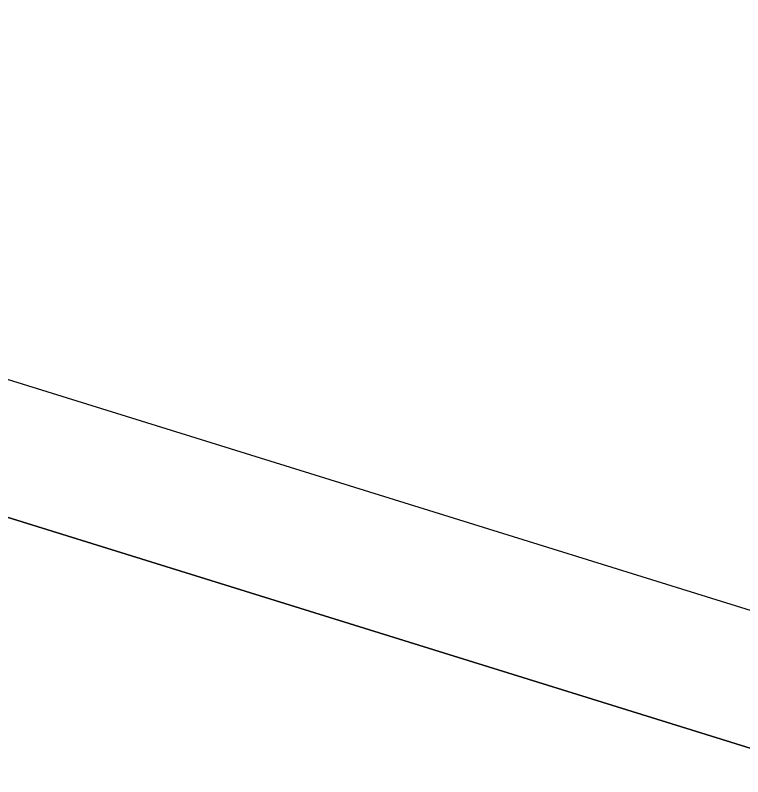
# Model space of a CAD drawing. Extents: x 1131015 to 1136271, y 133453 to 174329.
# Drawn here: x 1132360.753 to 1132362.072, y 159678.529 to 159679.909 of the extents above; entities that cross this region are included whole.
import ezdxf

# ---------------------------------------------------------------- set-up
doc = ezdxf.new("R2010")
doc.units = 0
for name, color, linetype in [('DESIGN - EARTHWORK - Shapes', 7, 'Continuous'), ('SURVEY - GROUND - Bottom of Topsoil Layer', 7, 'Continuous'), ('SURVEY - GROUND - Top of Ground', 7, 'Continuous')]:
    doc.layers.add(name, color=color, linetype=linetype)

msp = doc.modelspace()

# ---------------------------------------------------------------- linework, layer by layer
at = {"layer": 'DESIGN - EARTHWORK - Shapes'}
for points in [[(1132370.105, 159679.4501), (1132366.4043, 159677.6227), (1132362.1862, 159678.5494), (1132358.7409, 159679.6208), (1132356.3018, 159679.7313), (1132354.4417, 159679.9612), (1132354.4417, 159680.2112), (1132352.2424, 159680.4006), (1132345.8885, 159680.9622), (1132340.4556, 159681.2351), (1132337.624, 159681.3773), (1132336.2607, 159681.4184), (1132336.2607, 159681.1684), (1132329.4034, 159680.9075), (1132328.7729, 159680.8833), (1132332.4556, 159680.5887), (1132340.4556, 159679.9487), (1132348.4556, 159679.3087), (1132352.4556, 159678.9887), (1132356.4556, 159678.6687), (1132358.4556, 159678.5087), (1132366.3968, 159676.5234), (1132370.4556, 159675.5087)], [(1132370.105, 159679.4501), (1132366.4043, 159677.6227), (1132362.1862, 159678.5494), (1132358.7409, 159679.6208), (1132356.3018, 159679.7313), (1132354.4417, 159679.9612), (1132354.4417, 159680.2112), (1132352.2424, 159680.4006), (1132345.8885, 159680.9622), (1132340.4556, 159681.2351), (1132337.624, 159681.3773), (1132336.2607, 159681.4184), (1132336.2607, 159681.1684), (1132329.4034, 159680.9075), (1132328.7729, 159680.8833), (1132332.4556, 159680.5887), (1132340.4556, 159679.9487), (1132348.4556, 159679.3087), (1132352.4556, 159678.9887), (1132356.4556, 159678.6687), (1132358.4556, 159678.5087), (1132366.3968, 159676.5234), (1132370.4556, 159675.5087)], [(1132370.4556, 159675.5087), (1132366.3968, 159676.5234), (1132358.4556, 159678.5087), (1132356.4556, 159678.6687), (1132352.4556, 159678.9887), (1132348.4556, 159679.3087), (1132340.4556, 159679.9487), (1132332.4556, 159680.5887), (1132328.7729, 159680.8833), (1132329.4034, 159680.9075), (1132336.2607, 159681.1684), (1132336.2607, 159681.4184), (1132337.624, 159681.3773), (1132340.4556, 159681.2351), (1132345.8885, 159680.9622), (1132352.2424, 159680.4006), (1132354.4417, 159680.2112), (1132354.4417, 159679.9612), (1132356.3018, 159679.7313), (1132358.7409, 159679.6208), (1132362.1862, 159678.5494), (1132366.4043, 159677.6227), (1132370.105, 159679.4501)], [(1132370.105, 159679.4501), (1132366.4043, 159677.6227), (1132362.1862, 159678.5494), (1132358.7409, 159679.6208), (1132356.3018, 159679.7313), (1132354.4417, 159679.9612), (1132354.4417, 159680.2112), (1132352.2424, 159680.4006), (1132345.8885, 159680.9622), (1132340.4556, 159681.2351), (1132337.624, 159681.3773), (1132336.2607, 159681.4184), (1132336.2607, 159681.1684), (1132329.4034, 159680.9075), (1132328.7729, 159680.8833), (1132332.4556, 159680.5887), (1132340.4556, 159679.9487), (1132348.4556, 159679.3087), (1132352.4556, 159678.9887), (1132356.4556, 159678.6687), (1132358.4556, 159678.5087), (1132366.3968, 159676.5234), (1132370.4556, 159675.5087)], [(1132370.105, 159679.4501), (1132366.4043, 159677.6227), (1132362.1862, 159678.5494), (1132358.7409, 159679.6208), (1132356.3018, 159679.7313), (1132354.4417, 159679.9612), (1132354.4417, 159680.2112), (1132352.2424, 159680.4006), (1132345.8885, 159680.9622), (1132340.4556, 159681.2351), (1132337.624, 159681.3773), (1132336.2607, 159681.4184), (1132336.2607, 159681.1684), (1132329.4034, 159680.9075), (1132328.7729, 159680.8833), (1132332.4556, 159680.5887), (1132340.4556, 159679.9487), (1132348.4556, 159679.3087), (1132352.4556, 159678.9887), (1132356.4556, 159678.6687), (1132358.4556, 159678.5087), (1132366.3968, 159676.5234), (1132370.4556, 159675.5087)], [(1132370.105, 159679.4501), (1132366.4043, 159677.6227), (1132362.1862, 159678.5494), (1132358.7409, 159679.6208), (1132356.3018, 159679.7313), (1132354.4417, 159679.9612), (1132354.4417, 159680.2112), (1132352.2424, 159680.4006), (1132345.8885, 159680.9622), (1132340.4556, 159681.2351), (1132337.624, 159681.3773), (1132336.2607, 159681.4184), (1132336.2607, 159681.1684), (1132329.4034, 159680.9075), (1132328.7729, 159680.8833), (1132332.4556, 159680.5887), (1132340.4556, 159679.9487), (1132348.4556, 159679.3087), (1132352.4556, 159678.9887), (1132356.4556, 159678.6687), (1132358.4556, 159678.5087), (1132366.3968, 159676.5234), (1132370.4556, 159675.5087)], [(1132370.105, 159679.4501), (1132366.4043, 159677.6227), (1132362.1862, 159678.5494), (1132358.7409, 159679.6208), (1132356.3018, 159679.7313), (1132354.4417, 159679.9612), (1132354.4417, 159680.2112), (1132352.2424, 159680.4006), (1132345.8885, 159680.9622), (1132340.4556, 159681.2351), (1132337.624, 159681.3773), (1132336.2607, 159681.4184), (1132336.2607, 159681.1684), (1132329.4034, 159680.9075), (1132328.7729, 159680.8833), (1132332.4556, 159680.5887), (1132340.4556, 159679.9487), (1132348.4556, 159679.3087), (1132352.4556, 159678.9887), (1132356.4556, 159678.6687), (1132358.4556, 159678.5087), (1132366.3968, 159676.5234), (1132370.4556, 159675.5087)], [(1132370.105, 159679.4501), (1132366.4043, 159677.6227), (1132362.1862, 159678.5494), (1132358.7409, 159679.6208), (1132356.3018, 159679.7313), (1132354.4417, 159679.9612), (1132354.4417, 159680.2112), (1132352.2424, 159680.4006), (1132345.8885, 159680.9622), (1132340.4556, 159681.2351), (1132337.624, 159681.3773), (1132336.2607, 159681.4184), (1132336.2607, 159681.1684), (1132329.4034, 159680.9075), (1132328.7729, 159680.8833), (1132332.4556, 159680.5887), (1132340.4556, 159679.9487), (1132348.4556, 159679.3087), (1132352.4556, 159678.9887), (1132356.4556, 159678.6687), (1132358.4556, 159678.5087), (1132366.3968, 159676.5234), (1132370.4556, 159675.5087)], [(1132370.105, 159679.4501), (1132366.4043, 159677.6227), (1132362.1862, 159678.5494), (1132358.7409, 159679.6208), (1132356.3018, 159679.7313), (1132354.4417, 159679.9612), (1132354.4417, 159680.2112), (1132352.2424, 159680.4006), (1132345.8885, 159680.9622), (1132340.4556, 159681.2351), (1132337.624, 159681.3773), (1132336.2607, 159681.4184), (1132336.2607, 159681.1684), (1132329.4034, 159680.9075), (1132328.7729, 159680.8833), (1132332.4556, 159680.5887), (1132340.4556, 159679.9487), (1132348.4556, 159679.3087), (1132352.4556, 159678.9887), (1132356.4556, 159678.6687), (1132358.4556, 159678.5087), (1132366.3968, 159676.5234), (1132370.4556, 159675.5087)], [(1132370.4556, 159675.5087), (1132366.3968, 159676.5234), (1132358.4556, 159678.5087), (1132356.4556, 159678.6687), (1132352.4556, 159678.9887), (1132348.4556, 159679.3087), (1132340.4556, 159679.9487), (1132332.4556, 159680.5887), (1132328.7729, 159680.8833), (1132329.4034, 159680.9075), (1132336.2607, 159681.1684), (1132336.2607, 159681.4184), (1132337.624, 159681.3773), (1132340.4556, 159681.2351), (1132345.8885, 159680.9622), (1132352.2424, 159680.4006), (1132354.4417, 159680.2112), (1132354.4417, 159679.9612), (1132356.3018, 159679.7313), (1132358.7409, 159679.6208), (1132362.1862, 159678.5494), (1132366.4043, 159677.6227), (1132370.105, 159679.4501)], [(1132370.4556, 159675.5087), (1132366.3968, 159676.5234), (1132358.4556, 159678.5087), (1132356.4556, 159678.6687), (1132352.4556, 159678.9887), (1132348.4556, 159679.3087), (1132340.4556, 159679.9487), (1132332.4556, 159680.5887), (1132328.7729, 159680.8833), (1132329.4034, 159680.9075), (1132336.2607, 159681.1684), (1132336.2607, 159681.4184), (1132337.624, 159681.3773), (1132340.4556, 159681.2351), (1132345.8885, 159680.9622), (1132352.2424, 159680.4006), (1132354.4417, 159680.2112), (1132354.4417, 159679.9612), (1132356.3018, 159679.7313), (1132358.7409, 159679.6208), (1132362.1862, 159678.5494), (1132366.4043, 159677.6227), (1132370.105, 159679.4501)], [(1132370.4556, 159675.5087), (1132366.3968, 159676.5234), (1132358.4556, 159678.5087), (1132356.4556, 159678.6687), (1132352.4556, 159678.9887), (1132348.4556, 159679.3087), (1132340.4556, 159679.9487), (1132332.4556, 159680.5887), (1132328.7729, 159680.8833), (1132329.4034, 159680.9075), (1132336.2607, 159681.1684), (1132336.2607, 159681.4184), (1132337.624, 159681.3773), (1132340.4556, 159681.2351), (1132345.8885, 159680.9622), (1132352.2424, 159680.4006), (1132354.4417, 159680.2112), (1132354.4417, 159679.9612), (1132356.3018, 159679.7313), (1132358.7409, 159679.6208), (1132362.1862, 159678.5494), (1132366.4043, 159677.6227), (1132370.105, 159679.4501)], [(1132370.4556, 159675.5087), (1132366.3968, 159676.5234), (1132358.4556, 159678.5087), (1132356.4556, 159678.6687), (1132352.4556, 159678.9887), (1132348.4556, 159679.3087), (1132340.4556, 159679.9487), (1132332.4556, 159680.5887), (1132328.7729, 159680.8833), (1132329.4034, 159680.9075), (1132336.2607, 159681.1684), (1132336.2607, 159681.4184), (1132337.624, 159681.3773), (1132340.4556, 159681.2351), (1132345.8885, 159680.9622), (1132352.2424, 159680.4006), (1132354.4417, 159680.2112), (1132354.4417, 159679.9612), (1132356.3018, 159679.7313), (1132358.7409, 159679.6208), (1132362.1862, 159678.5494), (1132366.4043, 159677.6227), (1132370.105, 159679.4501)], [(1132370.4556, 159675.5087), (1132366.3968, 159676.5234), (1132358.4556, 159678.5087), (1132356.4556, 159678.6687), (1132352.4556, 159678.9887), (1132348.4556, 159679.3087), (1132340.4556, 159679.9487), (1132332.4556, 159680.5887), (1132328.7729, 159680.8833), (1132329.4034, 159680.9075), (1132336.2607, 159681.1684), (1132336.2607, 159681.4184), (1132337.624, 159681.3773), (1132340.4556, 159681.2351), (1132345.8885, 159680.9622), (1132352.2424, 159680.4006), (1132354.4417, 159680.2112), (1132354.4417, 159679.9612), (1132356.3018, 159679.7313), (1132358.7409, 159679.6208), (1132362.1862, 159678.5494), (1132366.4043, 159677.6227), (1132370.105, 159679.4501)], [(1132370.4556, 159675.5087), (1132366.3968, 159676.5234), (1132358.4556, 159678.5087), (1132356.4556, 159678.6687), (1132352.4556, 159678.9887), (1132348.4556, 159679.3087), (1132340.4556, 159679.9487), (1132332.4556, 159680.5887), (1132328.7729, 159680.8833), (1132329.4034, 159680.9075), (1132336.2607, 159681.1684), (1132336.2607, 159681.4184), (1132337.624, 159681.3773), (1132340.4556, 159681.2351), (1132345.8885, 159680.9622), (1132352.2424, 159680.4006), (1132354.4417, 159680.2112), (1132354.4417, 159679.9612), (1132356.3018, 159679.7313), (1132358.7409, 159679.6208), (1132362.1862, 159678.5494), (1132366.4043, 159677.6227), (1132370.105, 159679.4501)], [(1132370.4556, 159675.5087), (1132366.3968, 159676.5234), (1132358.4556, 159678.5087), (1132356.4556, 159678.6687), (1132352.4556, 159678.9887), (1132348.4556, 159679.3087), (1132340.4556, 159679.9487), (1132332.4556, 159680.5887), (1132328.7729, 159680.8833), (1132329.4034, 159680.9075), (1132336.2607, 159681.1684), (1132336.2607, 159681.4184), (1132337.624, 159681.3773), (1132340.4556, 159681.2351), (1132345.8885, 159680.9622), (1132352.2424, 159680.4006), (1132354.4417, 159680.2112), (1132354.4417, 159679.9612), (1132356.3018, 159679.7313), (1132358.7409, 159679.6208), (1132362.1862, 159678.5494), (1132366.4043, 159677.6227), (1132370.105, 159679.4501)], [(1132370.4556, 159675.5087), (1132366.3968, 159676.5234), (1132358.4556, 159678.5087), (1132356.4556, 159678.6687), (1132352.4556, 159678.9887), (1132348.4556, 159679.3087), (1132340.4556, 159679.9487), (1132332.4556, 159680.5887), (1132328.7729, 159680.8833), (1132329.4034, 159680.9075), (1132336.2607, 159681.1684), (1132336.2607, 159681.4184), (1132337.624, 159681.3773), (1132340.4556, 159681.2351), (1132345.8885, 159680.9622), (1132352.2424, 159680.4006), (1132354.4417, 159680.2112), (1132354.4417, 159679.9612), (1132356.3018, 159679.7313), (1132358.7409, 159679.6208), (1132362.1862, 159678.5494), (1132366.4043, 159677.6227), (1132370.105, 159679.4501)], [(1132370.4556, 159675.5087), (1132366.3968, 159676.5234), (1132358.4556, 159678.5087), (1132356.4556, 159678.6687), (1132352.4556, 159678.9887), (1132348.4556, 159679.3087), (1132340.4556, 159679.9487), (1132332.4556, 159680.5887), (1132328.7729, 159680.8833), (1132329.4034, 159680.9075), (1132336.2607, 159681.1684), (1132336.2607, 159681.4184), (1132337.624, 159681.3773), (1132340.4556, 159681.2351), (1132345.8885, 159680.9622), (1132352.2424, 159680.4006), (1132354.4417, 159680.2112), (1132354.4417, 159679.9612), (1132356.3018, 159679.7313), (1132358.7409, 159679.6208), (1132362.1862, 159678.5494), (1132366.4043, 159677.6227), (1132370.105, 159679.4501)]]:
    msp.add_lwpolyline(points, dxfattribs=at)
for points in [[(1132370.105, 159679.7001), (1132372.8562, 159681.0913), (1132382.7627, 159681.2142), (1132384.523, 159681.2328), (1132387.4662, 159681.1789), (1132386.7552, 159680.9419), (1132384.523, 159680.9828), (1132382.7627, 159680.9642), (1132372.8562, 159680.8413), (1132370.105, 159679.4501), (1132366.4043, 159677.6227), (1132362.1862, 159678.5494), (1132358.7409, 159679.6208), (1132356.3018, 159679.7313), (1132354.4417, 159679.9612), (1132354.4417, 159680.2112), (1132356.3018, 159679.9813), (1132358.7409, 159679.8708), (1132362.1862, 159678.7994), (1132366.4043, 159677.8727)], [(1132370.105, 159679.7001), (1132372.8562, 159681.0913), (1132382.7627, 159681.2142), (1132384.523, 159681.2328), (1132387.4662, 159681.1789), (1132386.7552, 159680.9419), (1132384.523, 159680.9828), (1132382.7627, 159680.9642), (1132372.8562, 159680.8413), (1132370.105, 159679.4501), (1132366.4043, 159677.6227), (1132362.1862, 159678.5494), (1132358.7409, 159679.6208), (1132356.3018, 159679.7313), (1132354.4417, 159679.9612), (1132354.4417, 159680.2112), (1132356.3018, 159679.9813), (1132358.7409, 159679.8708), (1132362.1862, 159678.7994), (1132366.4043, 159677.8727)], [(1132370.105, 159679.7001), (1132372.8562, 159681.0913), (1132382.7627, 159681.2142), (1132384.523, 159681.2328), (1132387.4662, 159681.1789), (1132386.7552, 159680.9419), (1132384.523, 159680.9828), (1132382.7627, 159680.9642), (1132372.8562, 159680.8413), (1132370.105, 159679.4501), (1132366.4043, 159677.6227), (1132362.1862, 159678.5494), (1132358.7409, 159679.6208), (1132356.3018, 159679.7313), (1132354.4417, 159679.9612), (1132354.4417, 159680.2112), (1132356.3018, 159679.9813), (1132358.7409, 159679.8708), (1132362.1862, 159678.7994), (1132366.4043, 159677.8727)], [(1132370.105, 159679.7001), (1132372.8562, 159681.0913), (1132382.7627, 159681.2142), (1132384.523, 159681.2328), (1132387.4662, 159681.1789), (1132386.7552, 159680.9419), (1132384.523, 159680.9828), (1132382.7627, 159680.9642), (1132372.8562, 159680.8413), (1132370.105, 159679.4501), (1132366.4043, 159677.6227), (1132362.1862, 159678.5494), (1132358.7409, 159679.6208), (1132356.3018, 159679.7313), (1132354.4417, 159679.9612), (1132354.4417, 159680.2112), (1132356.3018, 159679.9813), (1132358.7409, 159679.8708), (1132362.1862, 159678.7994), (1132366.4043, 159677.8727)], [(1132370.105, 159679.7001), (1132372.8562, 159681.0913), (1132382.7627, 159681.2142), (1132384.523, 159681.2328), (1132387.4662, 159681.1789), (1132386.7552, 159680.9419), (1132384.523, 159680.9828), (1132382.7627, 159680.9642), (1132372.8562, 159680.8413), (1132370.105, 159679.4501), (1132366.4043, 159677.6227), (1132362.1862, 159678.5494), (1132358.7409, 159679.6208), (1132356.3018, 159679.7313), (1132354.4417, 159679.9612), (1132354.4417, 159680.2112), (1132356.3018, 159679.9813), (1132358.7409, 159679.8708), (1132362.1862, 159678.7994), (1132366.4043, 159677.8727)], [(1132354.4417, 159680.2112), (1132356.3018, 159679.9813), (1132358.7409, 159679.8708), (1132362.1862, 159678.7994), (1132366.4043, 159677.8727), (1132370.105, 159679.7001), (1132372.8562, 159681.0913), (1132382.7627, 159681.2142), (1132384.523, 159681.2328), (1132387.4662, 159681.1789), (1132386.7552, 159680.9419), (1132384.523, 159680.9828), (1132382.7627, 159680.9642), (1132372.8562, 159680.8413), (1132370.105, 159679.4501), (1132366.4043, 159677.6227), (1132362.1862, 159678.5494), (1132358.7409, 159679.6208), (1132356.3018, 159679.7313), (1132354.4417, 159679.9612)], [(1132382.7627, 159681.2142), (1132384.523, 159681.2328), (1132387.4662, 159681.1789), (1132386.7552, 159680.9419), (1132384.523, 159680.9828), (1132382.7627, 159680.9642), (1132372.8562, 159680.8413), (1132370.105, 159679.4501), (1132366.4043, 159677.6227), (1132362.1862, 159678.5494), (1132358.7409, 159679.6208), (1132356.3018, 159679.7313), (1132354.4417, 159679.9612), (1132354.4417, 159680.2112), (1132356.3018, 159679.9813), (1132358.7409, 159679.8708), (1132362.1862, 159678.7994), (1132366.4043, 159677.8727), (1132370.105, 159679.7001), (1132372.8562, 159681.0913)], [(1132354.4417, 159680.2112), (1132356.3018, 159679.9813), (1132358.7409, 159679.8708), (1132362.1862, 159678.7994), (1132366.4043, 159677.8727), (1132370.105, 159679.7001), (1132372.8562, 159681.0913), (1132382.7627, 159681.2142), (1132384.523, 159681.2328), (1132387.4662, 159681.1789), (1132386.7552, 159680.9419), (1132384.523, 159680.9828), (1132382.7627, 159680.9642), (1132372.8562, 159680.8413), (1132370.105, 159679.4501), (1132366.4043, 159677.6227), (1132362.1862, 159678.5494), (1132358.7409, 159679.6208), (1132356.3018, 159679.7313), (1132354.4417, 159679.9612)], [(1132354.4417, 159680.2112), (1132356.3018, 159679.9813), (1132358.7409, 159679.8708), (1132362.1862, 159678.7994), (1132366.4043, 159677.8727), (1132370.105, 159679.7001), (1132372.8562, 159681.0913), (1132382.7627, 159681.2142), (1132384.523, 159681.2328), (1132387.4662, 159681.1789), (1132386.7552, 159680.9419), (1132384.523, 159680.9828), (1132382.7627, 159680.9642), (1132372.8562, 159680.8413), (1132370.105, 159679.4501), (1132366.4043, 159677.6227), (1132362.1862, 159678.5494), (1132358.7409, 159679.6208), (1132356.3018, 159679.7313), (1132354.4417, 159679.9612)], [(1132382.7627, 159681.2142), (1132384.523, 159681.2328), (1132387.4662, 159681.1789), (1132386.7552, 159680.9419), (1132384.523, 159680.9828), (1132382.7627, 159680.9642), (1132372.8562, 159680.8413), (1132370.105, 159679.4501), (1132366.4043, 159677.6227), (1132362.1862, 159678.5494), (1132358.7409, 159679.6208), (1132356.3018, 159679.7313), (1132354.4417, 159679.9612), (1132354.4417, 159680.2112), (1132356.3018, 159679.9813), (1132358.7409, 159679.8708), (1132362.1862, 159678.7994), (1132366.4043, 159677.8727), (1132370.105, 159679.7001), (1132372.8562, 159681.0913)], [(1132382.7627, 159681.2142), (1132384.523, 159681.2328), (1132387.4662, 159681.1789), (1132386.7552, 159680.9419), (1132384.523, 159680.9828), (1132382.7627, 159680.9642), (1132372.8562, 159680.8413), (1132370.105, 159679.4501), (1132366.4043, 159677.6227), (1132362.1862, 159678.5494), (1132358.7409, 159679.6208), (1132356.3018, 159679.7313), (1132354.4417, 159679.9612), (1132354.4417, 159680.2112), (1132356.3018, 159679.9813), (1132358.7409, 159679.8708), (1132362.1862, 159678.7994), (1132366.4043, 159677.8727), (1132370.105, 159679.7001), (1132372.8562, 159681.0913)], [(1132382.7627, 159681.2142), (1132384.523, 159681.2328), (1132387.4662, 159681.1789), (1132386.7552, 159680.9419), (1132384.523, 159680.9828), (1132382.7627, 159680.9642), (1132372.8562, 159680.8413), (1132370.105, 159679.4501), (1132366.4043, 159677.6227), (1132362.1862, 159678.5494), (1132358.7409, 159679.6208), (1132356.3018, 159679.7313), (1132354.4417, 159679.9612), (1132354.4417, 159680.2112), (1132356.3018, 159679.9813), (1132358.7409, 159679.8708), (1132362.1862, 159678.7994), (1132366.4043, 159677.8727), (1132370.105, 159679.7001), (1132372.8562, 159681.0913)], [(1132382.7627, 159681.2142), (1132384.523, 159681.2328), (1132387.4662, 159681.1789), (1132386.7552, 159680.9419), (1132384.523, 159680.9828), (1132382.7627, 159680.9642), (1132372.8562, 159680.8413), (1132370.105, 159679.4501), (1132366.4043, 159677.6227), (1132362.1862, 159678.5494), (1132358.7409, 159679.6208), (1132356.3018, 159679.7313), (1132354.4417, 159679.9612), (1132354.4417, 159680.2112), (1132356.3018, 159679.9813), (1132358.7409, 159679.8708), (1132362.1862, 159678.7994), (1132366.4043, 159677.8727), (1132370.105, 159679.7001), (1132372.8562, 159681.0913)], [(1132382.7627, 159681.2142), (1132384.523, 159681.2328), (1132387.4662, 159681.1789), (1132386.7552, 159680.9419), (1132384.523, 159680.9828), (1132382.7627, 159680.9642), (1132372.8562, 159680.8413), (1132370.105, 159679.4501), (1132366.4043, 159677.6227), (1132362.1862, 159678.5494), (1132358.7409, 159679.6208), (1132356.3018, 159679.7313), (1132354.4417, 159679.9612), (1132354.4417, 159680.2112), (1132356.3018, 159679.9813), (1132358.7409, 159679.8708), (1132362.1862, 159678.7994), (1132366.4043, 159677.8727), (1132370.105, 159679.7001), (1132372.8562, 159681.0913)], [(1132382.7627, 159681.2142), (1132384.523, 159681.2328), (1132387.4662, 159681.1789), (1132386.7552, 159680.9419), (1132384.523, 159680.9828), (1132382.7627, 159680.9642), (1132372.8562, 159680.8413), (1132370.105, 159679.4501), (1132366.4043, 159677.6227), (1132362.1862, 159678.5494), (1132358.7409, 159679.6208), (1132356.3018, 159679.7313), (1132354.4417, 159679.9612), (1132354.4417, 159680.2112), (1132356.3018, 159679.9813), (1132358.7409, 159679.8708), (1132362.1862, 159678.7994), (1132366.4043, 159677.8727), (1132370.105, 159679.7001), (1132372.8562, 159681.0913)], [(1132382.7627, 159681.2142), (1132384.523, 159681.2328), (1132387.4662, 159681.1789), (1132386.7552, 159680.9419), (1132384.523, 159680.9828), (1132382.7627, 159680.9642), (1132372.8562, 159680.8413), (1132370.105, 159679.4501), (1132366.4043, 159677.6227), (1132362.1862, 159678.5494), (1132358.7409, 159679.6208), (1132356.3018, 159679.7313), (1132354.4417, 159679.9612), (1132354.4417, 159680.2112), (1132356.3018, 159679.9813), (1132358.7409, 159679.8708), (1132362.1862, 159678.7994), (1132366.4043, 159677.8727), (1132370.105, 159679.7001), (1132372.8562, 159681.0913)], [(1132382.7627, 159681.2142), (1132384.523, 159681.2328), (1132387.4662, 159681.1789), (1132386.7552, 159680.9419), (1132384.523, 159680.9828), (1132382.7627, 159680.9642), (1132372.8562, 159680.8413), (1132370.105, 159679.4501), (1132366.4043, 159677.6227), (1132362.1862, 159678.5494), (1132358.7409, 159679.6208), (1132356.3018, 159679.7313), (1132354.4417, 159679.9612), (1132354.4417, 159680.2112), (1132356.3018, 159679.9813), (1132358.7409, 159679.8708), (1132362.1862, 159678.7994), (1132366.4043, 159677.8727), (1132370.105, 159679.7001), (1132372.8562, 159681.0913)], [(1132382.7627, 159681.2142), (1132384.523, 159681.2328), (1132387.4662, 159681.1789), (1132386.7552, 159680.9419), (1132384.523, 159680.9828), (1132382.7627, 159680.9642), (1132372.8562, 159680.8413), (1132370.105, 159679.4501), (1132366.4043, 159677.6227), (1132362.1862, 159678.5494), (1132358.7409, 159679.6208), (1132356.3018, 159679.7313), (1132354.4417, 159679.9612), (1132354.4417, 159680.2112), (1132356.3018, 159679.9813), (1132358.7409, 159679.8708), (1132362.1862, 159678.7994), (1132366.4043, 159677.8727), (1132370.105, 159679.7001), (1132372.8562, 159681.0913)]]:
    msp.add_lwpolyline(points, close=True, dxfattribs=at)
at = {"layer": 'SURVEY - GROUND - Bottom of Topsoil Layer'}
msp.add_line((1132358.7409, 159679.6208), (1132362.1862, 159678.5494), dxfattribs=at)
at = {"layer": 'SURVEY - GROUND - Top of Ground'}
msp.add_line((1132358.7409, 159679.8708), (1132362.1862, 159678.7994), dxfattribs=at)

doc.saveas('drawing.dxf')
